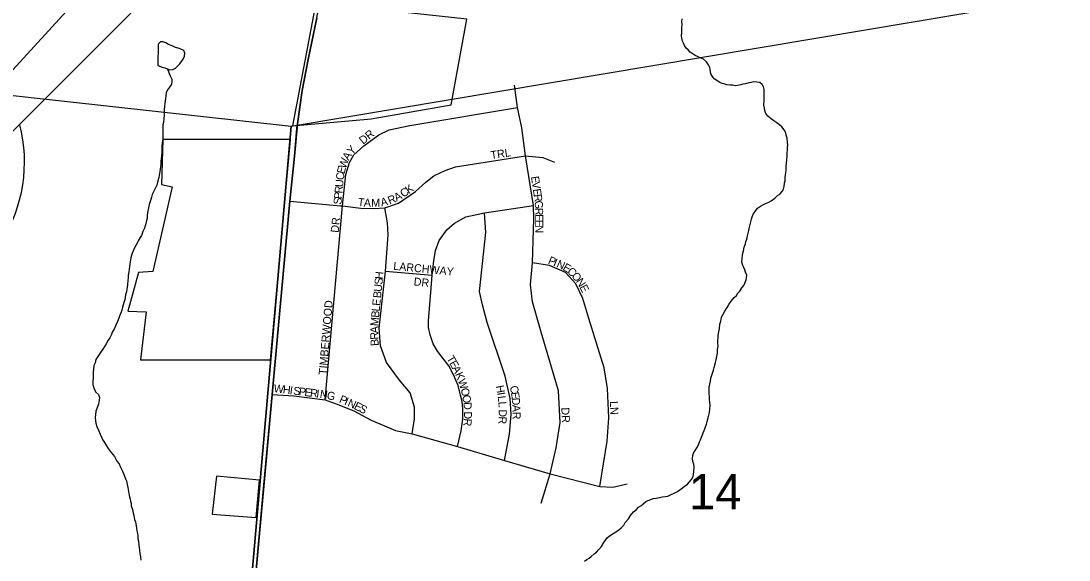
# Model space of a CAD drawing. Extents: x 1310247 to 1664935, y 284496 to 704931.
# Drawn here: x 1473050 to 1479599, y 574682 to 578053 of the extents above; entities that cross this region are included whole.
import ezdxf

# ---------------------------------------------------------------- set-up
doc = ezdxf.new("R2010")
doc.units = 0
for name, color, linetype in [('GM_X_Adjacent_County', 7, 'Continuous'), ('GM_X_Corporation_Text', 7, 'Continuous'), ('GM_X_County', 7, 'Continuous'), ('GM_X_Major_Lake_Text', 7, 'Continuous'), ('GM_X_Minor_River', 7, 'Continuous'), ('GM_X_Minor_River_Text', 7, 'Continuous'), ('GM_X_Rail_Line', 7, 'Continuous'), ('GM_X_State_Shield', 7, 'Continuous'), ('GM_X_US_Location', 7, 'Continuous'), ('GM_X_US_Shield', 7, 'Continuous')]:
    doc.layers.add(name, color=color, linetype=linetype)

msp = doc.modelspace()

# ---------------------------------------------------------------- linework, layer by layer
at = {"layer": 'GM_X_Adjacent_County'}
for points in [[(1473056.1, 558982.8), (1473395.8, 562740), (1473896, 567998.8), (1473901.7, 568057.1), (1473903.8, 568124.6), (1473937.4, 568479.4), (1474168.9, 570867.3), (1474180.4, 571094), (1474429.7, 573607), (1474493, 574321.3), (1474619.9, 575717.7), (1474730.5, 576926.4), (1474759.7, 577208.1), (1474777.3, 577410.9), (1474806.6, 577617.5), (1474844.5, 577811.7), (1474898, 578072.7)], [(1474898, 578072.7), (1474844.5, 577811.7), (1474806.6, 577617.5), (1474777.3, 577410.9), (1474759.7, 577208.1), (1474730.5, 576926.4), (1474619.9, 575717.7), (1474493, 574321.3), (1474429.7, 573607), (1474180.4, 571094), (1474168.9, 570867.3), (1473937.4, 568479.4), (1473903.8, 568124.6), (1473901.7, 568057.1), (1473896, 567998.8), (1473395.8, 562740), (1473056.1, 558982.8)]]:
    msp.add_lwpolyline(points, dxfattribs=at)
at = {"layer": 'GM_X_Corporation_Text'}
for points in [[(1474810.9, 577639.2), (1474844.5, 577811.7), (1474898, 578072.7), (1474925.7, 578221.5), (1474944.6, 578315.3), (1474986.6, 578520.3), (1475021.3, 578694.4), (1475047.4, 578824.3), (1475060.7, 578901.3), (1475067.9, 578975.2), (1475069.1, 579055.2), (1475062.8, 579114.1), (1475050.1, 579183.8), (1475026.1, 579271.3)], [(1474774.8, 577382.1), (1474777.3, 577410.9), (1474806.6, 577617.5), (1474810.9, 577639.2)], [(1476301.3, 575037.4), (1476355.9, 575221.6), (1476395.3, 575383.4), (1476419.2, 575542.3), (1476408.5, 575741.2), (1476300.8, 576107.7), (1476246.2, 576296.7), (1476234.5, 576405.9), (1476247.2, 576541.4), (1476254, 576815.3), (1476251.7, 576899.9), (1476202.6, 577209.4), (1476179.5, 577385.3), (1476153.6, 577513.2), (1476133.1, 577652.6)], [(1475059, 576896.2), (1475080.5, 577092.9), (1475102.4, 577168.7), (1475129.7, 577216.9), (1475192, 577273), (1475287.1, 577341.2), (1475350.9, 577371.9), (1475479.1, 577398.7), (1476153.6, 577513.2)], [(1474724.9, 576865.3), (1474730.5, 576926.4), (1474759.7, 577208.1), (1474774.8, 577382.1)], [(1475045.8, 576897.4), (1475059, 576896.2), (1475173, 576883.5), (1475255.9, 576879.7), (1475324.1, 576885.5), (1475408.4, 576914.5), (1475515.2, 576985.9), (1475579.5, 577044.4), (1475630.2, 577084.3), (1475701.3, 577117.5), (1475764.7, 577140.9), (1476202.6, 577209.4), (1476311.5, 577199.3), (1476383.6, 577171.1)], [(1474730.5, 576926.4), (1475045.8, 576897.4)], [(1474950.1, 575683.8), (1475059, 576896.2)], [(1475494.2, 575470.4), (1475509.8, 575565.7), (1475508.6, 575638.7), (1475482.4, 575727.5), (1475414.6, 575807.1), (1475333.7, 575916.7), (1475295.9, 576021.1), (1475288, 576132), (1475327, 576487.8), (1475344.6, 576714.9), (1475339.6, 576790.1), (1475324.1, 576885.5)], [(1475777.4, 575392.2), (1475799.8, 575489.7), (1475810.5, 575563.6), (1475810.2, 575628.8), (1475805.9, 575674.2), (1475797.2, 575713.6), (1475781, 575773.1), (1475752.7, 575841.2), (1475723.9, 575896.1), (1475680, 575952.6), (1475652, 575988.7), (1475626.2, 576035), (1475606.6, 576089.7), (1475597, 576136.9), (1475595.8, 576177.8), (1475614.1, 576381.9), (1475620.2, 576462.8), (1475629.2, 576553), (1475639.4, 576618.2), (1475662.3, 576680.8), (1475711.1, 576747.1), (1475758.8, 576789), (1475830, 576828), (1475946.9, 576854.3), (1476251.7, 576899.9)], [(1474564.4, 575107), (1474619.9, 575717.7), (1474724.9, 576865.3)], [(1476071.6, 575305.4), (1476102.4, 575470.2), (1476113.6, 575591.5), (1476106.8, 575691.9), (1476076.1, 575832.8), (1475962.2, 576168.3), (1475934.4, 576277.3), (1475914.8, 576361.1), (1475955.7, 576731.5), (1475946.9, 576854.3)], [(1475327, 576487.8), (1475620.2, 576462.8)], [(1476667.8, 575141.2), (1476712.1, 575426.3), (1476723.8, 575570.6), (1476716, 575754.8), (1476694.6, 575883.5), (1476599, 576193.4), (1476561, 576316.7), (1476517.2, 576408.9), (1476451.9, 576481), (1476352.5, 576524.8), (1476247.2, 576541.4)], [(1474619.9, 575717.7), (1474755.6, 575709.9), (1474950.1, 575683.8), (1475019.9, 575659.6), (1475130.8, 575615.3), (1475238.5, 575556.6), (1475391.1, 575492.6), (1475494.2, 575470.4), (1475777.4, 575392.2), (1476071.6, 575305.4), (1476355.9, 575221.6), (1476667.8, 575141.2), (1476748.7, 575138.8), (1476837.9, 575157.8)], [(1474438.9, 573710.5), (1474493, 574321.3), (1474564.4, 575107)]]:
    msp.add_lwpolyline(points, dxfattribs=at)
at = {"layer": 'GM_X_County'}
for points in [[(1480575, 578377.6), (1480023, 572924.8), (1474265.8, 571980.6), (1474738.6, 577396.3)], [(1474738.6, 577396.3), (1474265.8, 571980.6), (1468903.1, 572708.2), (1469353.2, 577988.5)]]:
    msp.add_lwpolyline(points, close=True, dxfattribs=at)
at = {"layer": 'GM_X_Major_Lake_Text'}
msp.add_lwpolyline([(1471554.2, 575920.9), (1473763.1, 578129.4)], dxfattribs=at)
for points in [[(1474746.3, 577397.7), (1475239.3, 577441.5), (1475738.9, 577528.5), (1475837.1, 578065.4), (1474892, 578166.1)], [(1474734.5, 577312.7), (1473937.1, 577311.9), (1473928.5, 577031.2), (1473994.5, 577016.2), (1473874.5, 576486.2), (1473783.8, 576480.4), (1473717.3, 576239), (1473831.8, 576233.9), (1473797.3, 575934.8), (1474608.3, 575934.2)], [(1474245.6, 574968.1), (1474518.8, 574947.2), (1474540.4, 575181.1), (1474270.9, 575205.9)]]:
    msp.add_lwpolyline(points, close=True, dxfattribs=at)
at = {"layer": 'GM_X_Minor_River'}
for points in [[(1474044.7, 577878), (1474012, 577890.5), (1473994.1, 577896.9), (1473972.2, 577905.4), (1473954.4, 577915.8), (1473936.5, 577922.2), (1473922.5, 577922.5), (1473908.2, 577908.8), (1473905.3, 577774.4)], [(1473905.3, 577774.4), (1473933.1, 577763.8), (1473949, 577759.4), (1473962.9, 577753.1), (1473980.8, 577748.7), (1473998.9, 577750.3), (1474015.1, 577758), (1474029.4, 577771.7), (1474041.7, 577785.5), (1474054, 577799.3), (1474064.4, 577815.1), (1474070.8, 577833), (1474073.2, 577851), (1474067.6, 577869.2), (1474044.7, 577878)]]:
    msp.add_lwpolyline(points, dxfattribs=at)
at = {"layer": 'GM_X_Minor_River_Text'}
for points in [[(1477696.5, 577507.4), (1477693, 577527.6), (1477693.7, 577555.7), (1477694, 577569.8), (1477694.6, 577591.8), (1477695.1, 577609.9), (1477693.4, 577624), (1477689.9, 577642.1), (1477682.2, 577656.4), (1477666.5, 577668.8), (1477648.5, 577671.3), (1477630.4, 577671.8), (1477612.3, 577668.2), (1477598.2, 577666.5), (1477578, 577661), (1477561.8, 577657.4), (1477547.7, 577653.8), (1477527.6, 577650.2), (1477513.5, 577648.6), (1477495.5, 577651), (1477481.4, 577651.4), (1477461.4, 577653.9), (1477447.5, 577658.3), (1477431.6, 577662.7), (1477417.7, 577669), (1477403.8, 577677.4), (1477382.1, 577692), (1477370.5, 577706.4), (1477360.9, 577722.7), (1477357.5, 577748.9), (1477353.9, 577763), (1477346.2, 577779.3), (1477334.7, 577797.6), (1477315, 577814.2), (1477295.2, 577822.7), (1477277.3, 577831.2), (1477263.5, 577837.6), (1477249.6, 577846), (1477231.9, 577858.5), (1477220.2, 577872.8), (1477206.4, 577883.2), (1477196.8, 577899.5), (1477189.2, 577913.7), (1477183.5, 577927.9), (1477179.9, 577946.1), (1477178.3, 577960.2), (1477178.8, 577978.3), (1477179.1, 577992.3), (1477179.6, 578010.4), (1477182.1, 578030.4), (1477180.6, 578050.5), (1477181, 578066.5)], [(1473962.9, 577753.1), (1473970.7, 577742.9), (1473976.3, 577724.7), (1473982, 577710.5), (1473993.6, 577690.2), (1473993.2, 577672.1), (1473990.9, 577658.1), (1473978.5, 577640.3), (1473966.1, 577622.5), (1473957.7, 577604.7), (1473955.3, 577584.6), (1473952.9, 577568.6), (1473948.2, 577536.6), (1473945.8, 577520.6), (1473945.4, 577498.5), (1473944.9, 577478.5), (1473944.6, 577464.4), (1473942.2, 577444.4), (1473939.6, 577418.4), (1473937.3, 577404.4), (1473937, 577390.3), (1473936.6, 577370.3), (1473936, 577344.2), (1473935.4, 577314.1), (1473932.9, 577292.1), (1473930.4, 577268), (1473929.9, 577248), (1473929.5, 577227.9), (1473927.1, 577209.9), (1473926.8, 577193.8), (1473924.4, 577175.8), (1473923.9, 577155.8), (1473921.6, 577141.8), (1473919.3, 577125.7), (1473917, 577111.7), (1473914.4, 577087.7), (1473912.1, 577073.7), (1473905.7, 577053.8), (1473899.1, 577025.8), (1473886.5, 577002), (1473878.1, 576984.1), (1473869.8, 576968.2), (1473865.4, 576952.3), (1473861.1, 576936.3), (1473850.4, 576906.4), (1473845.9, 576884.4), (1473841.3, 576856.4), (1473838.9, 576836.4), (1473838.5, 576820.4), (1473834.2, 576806.4), (1473827.6, 576778.4), (1473821.2, 576758.5), (1473810.7, 576736.6), (1473802.2, 576712.7), (1473793.9, 576698.9), (1473781.4, 576679.1), (1473775.1, 576663.1), (1473760.4, 576635.3), (1473752.1, 576619.5), (1473743.6, 576595.6), (1473737, 576571.6), (1473732.5, 576547.6), (1473727.9, 576517.6), (1473725.5, 576501.6), (1473723.1, 576483.6), (1473720.7, 576463.5), (1473720.3, 576445.5), (1473718, 576431.5), (1473715.4, 576403.4), (1473710.8, 576375.4), (1473708.4, 576359.4), (1473704, 576341.4), (1473699.3, 576309.4), (1473693, 576293.5), (1473688.6, 576277.5), (1473684.3, 576263.6), (1473679.9, 576245.6), (1473673.5, 576227.7), (1473665.1, 576207.8), (1473660.8, 576193.8), (1473652.3, 576173.9), (1473641.8, 576150), (1473631.3, 576126.2), (1473620.8, 576106.3), (1473616.5, 576092.4), (1473606.1, 576072.5), (1473595.7, 576056.7), (1473583.2, 576034.9), (1473560.5, 576001.2), (1473552.1, 575985.3), (1473537.7, 575967.6), (1473525.3, 575949.8), (1473517, 575935.9), (1473512.6, 575915.9), (1473506.2, 575898), (1473503.7, 575876), (1473501.3, 575857.9), (1473500.8, 575833.9), (1473500.5, 575819.8), (1473500, 575799.8), (1473499.6, 575779.7)], [(1477350.7, 575748.7), (1477351.1, 575762.8), (1477353.6, 575782.8), (1477358.1, 575800.8), (1477360.5, 575818.8), (1477364.9, 575832.8), (1477373.5, 575856.6), (1477377.9, 575870.6), (1477382.3, 575886.5), (1477389.1, 575916.5), (1477393.6, 575934.5), (1477398.1, 575954.4), (1477402.7, 575976.4), (1477403.2, 575998.5), (1477405.8, 576020.5), (1477404.3, 576040.7), (1477404.7, 576054.7), (1477407.1, 576072.7), (1477407.5, 576086.8), (1477410, 576108.8), (1477414.6, 576128.8), (1477417.3, 576156.8), (1477423.8, 576176.8), (1477428.4, 576200.7), (1477437, 576220.6), (1477447.4, 576238.4), (1477462.1, 576262.2), (1477472.6, 576280), (1477487.2, 576301.7), (1477505.8, 576323.3), (1477520.2, 576337), (1477530.6, 576350.8), (1477543, 576364.6), (1477555.5, 576384.3), (1477567.9, 576398.1), (1477574.3, 576414), (1477580.8, 576433.9), (1477583.2, 576447.9), (1477585.6, 576463.9), (1477578.1, 576482.2), (1477572.4, 576496.4), (1477566.7, 576510.6), (1477561.1, 576524.8), (1477555.6, 576545), (1477556.1, 576567.1), (1477558.8, 576593.1), (1477565.4, 576615.1), (1477570, 576639), (1477576.5, 576659), (1477579, 576675), (1477585.3, 576688.9), (1477589.8, 576708.8), (1477594.3, 576726.8), (1477598.7, 576742.8), (1477603.3, 576764.7), (1477605.7, 576780.7), (1477610.2, 576796.7), (1477614.6, 576814.7), (1477619, 576828.6), (1477625.4, 576844.5), (1477637.9, 576862.3), (1477652.4, 576882), (1477670.9, 576895.6), (1477689.2, 576905.2), (1477703.3, 576910.8), (1477723.6, 576920.4), (1477737.9, 576928), (1477760.4, 576945.6), (1477776.9, 576961.2), (1477791.2, 576970.9), (1477805.6, 576986.6), (1477814, 577002.4), (1477818.5, 577018.4), (1477821, 577040.4), (1477825.4, 577054.4), (1477825.8, 577072.4), (1477828.3, 577090.4), (1477828.7, 577104.5), (1477831.1, 577120.5), (1477831.7, 577146.6), (1477834.2, 577162.6), (1477834.8, 577186.7), (1477837.2, 577204.7), (1477837.8, 577226.8), (1477840.3, 577246.8), (1477840.7, 577262.8), (1477841.1, 577276.9), (1477839.5, 577295), (1477838.2, 577321.2), (1477832.6, 577339.4), (1477829, 577353.5), (1477819.4, 577371.8), (1477803.8, 577390.3), (1477790.2, 577404.7), (1477772.4, 577417.2), (1477754.7, 577429.7), (1477736.9, 577442.2), (1477717.3, 577458.7), (1477703.7, 577475.1), (1477698.1, 577493.3), (1477696.5, 577507.4)], [(1473499.6, 575779.7), (1473505.2, 575759.5), (1473516.6, 575735.1), (1473534.3, 575716.7), (1473539.9, 575698.5), (1473539.5, 575682.4), (1473535, 575656.4), (1473524.4, 575630.6), (1473518, 575612.6), (1473515.5, 575590.6), (1473513.1, 575572.6), (1473514.7, 575552.5), (1473518.4, 575538.3), (1473524, 575518.1), (1473533.5, 575493.8), (1473544.9, 575469.5), (1473552.6, 575451.2), (1473560.3, 575437), (1473571.8, 575416.7), (1473585.4, 575396.3), (1473595.1, 575380), (1473612.6, 575355.6), (1473634, 575329), (1473649.4, 575300.5), (1473663.1, 575284.2), (1473670.8, 575268), (1473684.1, 575237.5), (1473695.6, 575213.2), (1473703.1, 575190.9), (1473708.8, 575176.8), (1473714.4, 575154.6), (1473718, 575136.4), (1473721.4, 575110.2), (1473726.9, 575086), (1473732.4, 575063.8), (1473734.1, 575049.7), (1473737.8, 575035.6), (1473739.5, 575021.5), (1473747, 574997.2), (1473750.5, 574975.1), (1473754.2, 574960.9), (1473759.7, 574936.7), (1473765.4, 574920.5), (1473768.8, 574896.3), (1473772.5, 574882.2), (1473774.2, 574864.1), (1473777.8, 574848), (1473779.5, 574831.9), (1473781.1, 574815.8), (1473784.8, 574799.6), (1473786.3, 574775.5), (1473788, 574761.4), (1473791.6, 574743.2), (1473793.1, 574723.1), (1473796.7, 574703), (1473798.2, 574680.8)], [(1476571, 574675.5), (1476585.3, 574685.2), (1476599.6, 574694.9), (1476613.8, 574704.6), (1476632.3, 574720.2), (1476646.6, 574731.9), (1476661.1, 574747.6), (1476677.6, 574767.2), (1476692.3, 574791), (1476702.7, 574806.8), (1476713.1, 574820.6), (1476727.5, 574834.3), (1476749.9, 574847.8), (1476766.3, 574859.4), (1476784.6, 574869), (1476801, 574882.7), (1476817.5, 574900.3), (1476825.9, 574916.2), (1476846.6, 574939.8), (1476859.2, 574961.6), (1476877.8, 574983.2), (1476896.2, 574998.8), (1476908.6, 575012.6), (1476922.8, 575020.2), (1476937.2, 575033.9), (1476955.6, 575047.5), (1476969.9, 575055.2), (1476986.1, 575060.8), (1477000.3, 575066.5), (1477018.4, 575070.1), (1477040.6, 575073.5), (1477056.7, 575077.2), (1477074.8, 575078.7), (1477093, 575082.3), (1477113.3, 575091.8), (1477127.5, 575097.5), (1477151.9, 575110.9), (1477176.4, 575128.4), (1477194.8, 575142), (1477215.3, 575157.5), (1477227.7, 575171.3), (1477240.1, 575185), (1477250.6, 575204.9), (1477253, 575218.9), (1477255.3, 575232.9), (1477256.1, 575263), (1477254.5, 575281.1), (1477249, 575299.3), (1477245.4, 575317.5), (1477247.9, 575335.5), (1477252.3, 575349.5), (1477262.8, 575367.3), (1477273.2, 575383.1), (1477283.7, 575402.9), (1477290.2, 575420.8), (1477296.6, 575434.7), (1477303, 575450.6), (1477309.4, 575464.5), (1477313.7, 575478.5), (1477320.1, 575492.4), (1477324.5, 575508.4), (1477333.2, 575532.2), (1477337.6, 575548.2), (1477344.2, 575572.1), (1477348.6, 575588.1), (1477353.1, 575604.1), (1477355.6, 575626.1), (1477356.2, 575650.2), (1477354.7, 575670.3), (1477353.1, 575686.4), (1477351.5, 575702.5), (1477350, 575722.7), (1477350.7, 575748.7)]]:
    msp.add_lwpolyline(points, dxfattribs=at)
at = {"layer": 'GM_X_State_Shield'}
msp.add_lwpolyline([(1470974.1, 575511.3), (1471024.3, 575567.4), (1471091.3, 575642.2), (1471384.3, 575962.9), (1471673.2, 576281.7), (1471988.9, 576634), (1472286, 576964.6), (1472659, 577373.8), (1472976.5, 577721.9), (1473335.1, 578115.3), (1473638.4, 578449.7), (1473945.9, 578792.1), (1474329, 579210.9), (1474360.3, 579246.8), (1474376.2, 579265)], dxfattribs=at)
at = {"layer": 'GM_X_US_Shield'}
msp.add_arc((1472134.8, 577174), 937.5, 281.53696, 14.19335, dxfattribs=at)

# ---------------------------------------------------------------- texts
at = {"layer": 'GM_X_Rail_Line'}
for s, rotation, p in [('DR', 38.66336, (1475187.5, 577279)), ('Y', 47.02499, (1475118.3, 577213.3)), ('W', 71.08125, (1475079.3, 577126.6)), ('A', 58.03168, (1475096.5, 577178)), ('TRL', 8.75753, (1475988.4, 577188.5)), ('E', 76.20237, (1475071.2, 577093.6)), ('C', 82.67014, (1475066.5, 577055.8)), ('E', 278.47403, (1476236.7, 577079.4)), ('R', 84.623, (1475058.7, 576973)), ('U', 84.61561, (1475062.4, 577012.4)), ('C', 34.46397, (1475439.9, 576947.1)), ('K', 35.38993, (1475473.3, 576970)), ('V', 278.44861, (1476241.9, 577044.6)), ('E', 278.47632, (1476248.4, 577001.1)), ('S', 84.61017, (1475052, 576902.9)), ('P', 84.61017, (1475055.4, 576937.9)), ('T', 352.65811, (1475152.2, 576897.9)), ('A', 357.09959, (1475191.3, 576893)), ('M', 1.37051, (1475239.3, 576890.7)), ('A', 12.38487, (1475302.5, 576893.3)), ('R', 21.494, (1475353.8, 576905.2)), ('A', 29.35807, (1475397.4, 576922.9)), ('R', 278.45634, (1476253.6, 576966.3)), ('G', 274.96691, (1476259.3, 576927.9)), ('R', 270.26707, (1476263, 576885.1)), ('DR', 83.982, (1475034.5, 576727)), ('E', 270, (1476263.2, 576845.6)), ('E', 269.98213, (1476263.2, 576810.4)), ('N', 270.00377, (1476263.2, 576775.2)), ('LARCHWAY', 354.21546, (1475374.8, 576497.8)), ('P', 338.40152, (1476339.7, 576537.2)), ('I', 336.81863, (1476372.1, 576524.4)), ('N', 336.00644, (1476392.2, 576515.8)), ('H', 84.27026, (1475311.3, 576436.4)), ('E', 329.7062, (1476431.1, 576498.6)), ('C', 316.21961, (1476459, 576482.7)), ('O', 312.24722, (1476486.9, 576455.9)), ('S', 84.25142, (1475307.8, 576401.4)), ('DR', 353.99339, (1475502.3, 576400)), ('N', 302.51982, (1476515.1, 576425.1)), ('B', 84.26041, (1475299.4, 576318.1)), ('U', 84.24155, (1475303.4, 576357.5)), ('E', 296.85844, (1476538.1, 576389.2)), ('TIMBERWOOD', 85.23673, (1474959.7, 575838)), ('E', 84.25142, (1475294.5, 576270)), ('B', 84.23625, (1475287, 576195.5)), ('L', 84.26148, (1475291, 576235)), ('M', 84.83691, (1475282.3, 576143.1)), ('A', 89.80332, (1475282.2, 576100.2)), ('R', 92.18581, (1475283.7, 576061.2)), ('B', 92.18581, (1475285.2, 576021.6)), ('T', 300.5279, (1475707.4, 575943.3)), ('E', 298.76531, (1475725.1, 575913.4)), ('A', 296.38909, (1475741.8, 575883)), ('K', 293.68947, (1475761.1, 575844.2)), ('W', 353.02303, (1474627, 575732.2)), ('H', 353.02871, (1474683.8, 575725.2)), ('I', 353.03828, (1474727.4, 575719.9)), ('S', 352.99017, (1474749.3, 575717.2)), ('P', 353.03904, (1474784.3, 575712.9)), ('E', 353.0444, (1474819.2, 575708.7)), ('W', 289.22182, (1475778.4, 575804.9)), ('O', 282.74225, (1475796.8, 575752.3)), ('H', 280.61967, (1476016.7, 575770.3)), ('C', 279.83772, (1476104.7, 575768.5)), ('R', 353.03764, (1474854.1, 575704.4)), ('I', 352.98884, (1474893.4, 575699.6)), ('N', 351.53299, (1474915, 575697)), ('G', 346.90217, (1474957.4, 575690.7)), ('P', 336.4426, (1475034.4, 575669.9)), ('I', 336.48405, (1475066.7, 575655.8)), ('O', 280.97138, (1475806.4, 575709.8)), ('I', 279.57735, (1476024.7, 575727.3)), ('L', 277.75533, (1476028.3, 575706)), ('E', 278.77941, (1476111.4, 575729.7)), ('D', 274.02643, (1476116.7, 575696)), ('N', 336.14406, (1475086.8, 575647)), ('E', 333.43495, (1475126.4, 575629.5)), ('S', 331.82141, (1475157.6, 575613.9)), ('D', 275.12318, (1475814.6, 575667.9)), ('L', 273.69228, (1476033, 575672.1)), ('A', 272.44781, (1476119.7, 575652.5)), ('DR', 273.01159, (1476426, 575635.3)), ('LN', 273.01038, (1476729.6, 575674.9)), ('R', 264.91769, (1475818.2, 575569.2)), ('D', 269.32261, (1475818.6, 575612.2)), ('R', 266.67202, (1476035.9, 575581.4)), ('D', 270.24038, (1476035.7, 575624.6)), ('R', 270.97186, (1476121.6, 575608.9))]:
    msp.add_text(s, height=50, rotation=rotation, dxfattribs=at).set_placement(p)
at = {"layer": 'GM_X_US_Location'}
msp.add_text('14', height=221, rotation=0.00001, dxfattribs=at).set_placement((1477224, 574998.8))

doc.saveas('drawing.dxf')
